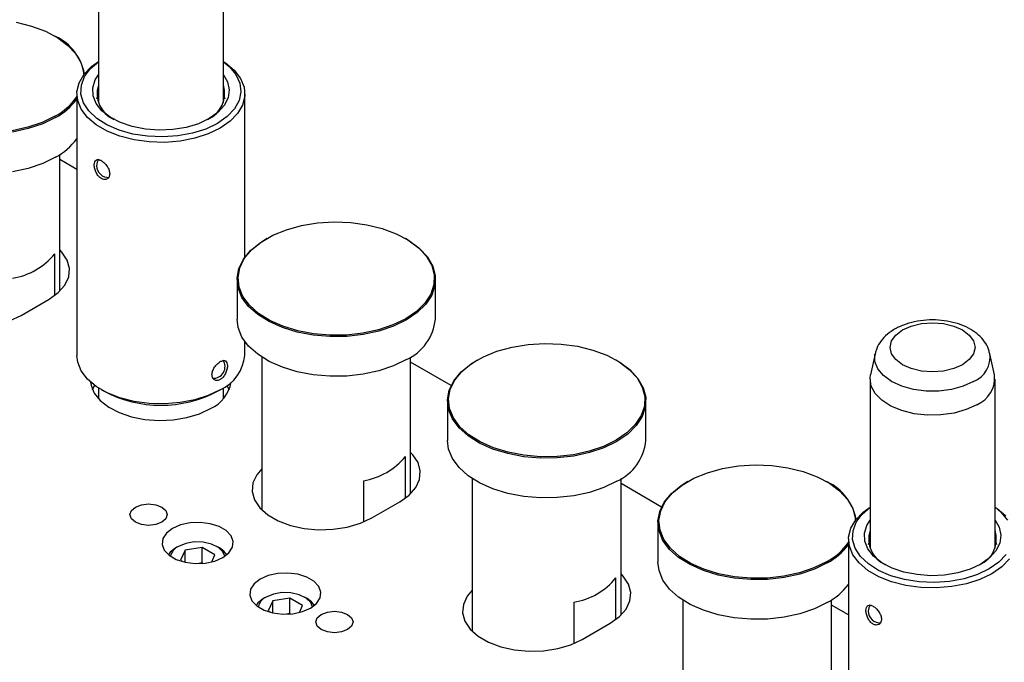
# Model space of a CAD drawing. Header units: inches. Extents: x 1880 to 2363, y -453 to -54.
# Tile 963 of 1056: x 2235.49 to 2240.45, y -425.96 to -422.72. Entities that reach past the tile are written whole.
import ezdxf

# ---------------------------------------------------------------- set-up
doc = ezdxf.new("R2010")
doc.units = ezdxf.units.IN
doc.header["$LTSCALE"] = 0.5
doc.header["$MEASUREMENT"] = 0
doc.layers.add('ST1-M-S', color=193, linetype='Continuous')
doc.layers.add('SVE-M-S', color=8, linetype='Continuous')

msp = doc.modelspace()

# ---------------------------------------------------------------- linework, layer by layer
at = {"layer": 'ST1-M-S', "linetype": 'Continuous', "lineweight": 25}
for p, q in [((2235.77656, -423.47316), (2235.69091, -423.42371)), ((2235.70159, -423.89017), (2235.69091, -423.87895)), ((2235.72807, -423.93), (2235.70159, -423.89017)), ((2235.73963, -423.97214), (2235.72807, -423.93)), ((2235.73577, -424.01474), (2235.73963, -423.97214)), ((2235.71664, -424.05595), (2235.73577, -424.01474)), ((2235.68309, -424.09396), (2235.71664, -424.05595)), ((2235.63658, -424.12712), (2235.68309, -424.09396)), ((2235.49516, -424.20876), (2235.63658, -424.12712)), ((2235.43773, -424.23561), (2235.49516, -424.20876)), ((2237.66283, -424.56208), (2237.45867, -424.44422)), ((2235.84594, -424.54448), (2235.8483, -424.55973)), ((2235.8483, -424.55973), (2235.86451, -424.60005)), ((2235.86451, -424.60005), (2235.89444, -424.63766)), ((2235.89444, -424.63766), (2235.93687, -424.67102)), ((2235.93687, -424.67102), (2235.99007, -424.69877)), ((2235.99007, -424.69877), (2236.05186, -424.71976)), ((2236.33123, -424.72385), (2236.39478, -424.70469)), ((2236.39478, -424.70469), (2236.45034, -424.67853)), ((2236.05186, -424.71976), (2236.1197, -424.73315)), ((2236.1197, -424.73315), (2236.19082, -424.73838)), ((2236.19082, -424.73838), (2236.2623, -424.73523)), ((2236.2623, -424.73523), (2236.33123, -424.72385)), ((2237.46936, -424.91068), (2237.45867, -424.89946)), ((2237.49584, -424.95051), (2237.46936, -424.91068)), ((2237.5074, -424.99265), (2237.49584, -424.95051)), ((2236.68294, -425.01184), (2236.66382, -425.05304)), ((2236.70867, -424.9811), (2236.68294, -425.01184)), ((2237.50353, -425.03525), (2237.5074, -424.99265)), ((2236.66382, -425.05304), (2236.65995, -425.09565)), ((2237.48441, -425.07646), (2237.50353, -425.03525)), ((2238.72349, -425.17438), (2238.51934, -425.05653)), ((2236.65995, -425.09565), (2236.67151, -425.13779)), ((2237.40435, -425.14763), (2237.45086, -425.11447)), ((2237.45086, -425.11447), (2237.48441, -425.07646)), ((2236.07163, -425.17426), (2236.10204, -425.16253)), ((2236.10204, -425.16253), (2236.13792, -425.15841)), ((2236.13792, -425.15841), (2236.1738, -425.16253)), ((2236.1738, -425.16253), (2236.20421, -425.17426)), ((2236.67151, -425.13779), (2236.69799, -425.17761)), ((2237.26293, -425.22927), (2237.40435, -425.14763)), ((2236.04417, -425.21253), (2236.05131, -425.19182)), ((2236.05131, -425.23324), (2236.04417, -425.21253)), ((2236.05131, -425.19182), (2236.07163, -425.17426)), ((2236.20421, -425.17426), (2236.22453, -425.19182)), ((2236.22453, -425.19182), (2236.23167, -425.21253)), ((2236.23167, -425.21253), (2236.22453, -425.23324)), ((2236.69799, -425.17761), (2236.73824, -425.21339)), ((2236.73824, -425.21339), (2236.7905, -425.24356)), ((2236.07163, -425.2508), (2236.05131, -425.23324)), ((2236.10204, -425.26253), (2236.07163, -425.2508)), ((2236.13792, -425.26665), (2236.10204, -425.26253)), ((2236.1738, -425.26253), (2236.13792, -425.26665)), ((2236.20421, -425.2508), (2236.1738, -425.26253)), ((2236.22453, -425.23324), (2236.20421, -425.2508)), ((2236.34725, -425.25415), (2236.29938, -425.26446)), ((2236.39821, -425.25204), (2236.34725, -425.25415)), ((2236.44814, -425.25831), (2236.39821, -425.25204)), ((2236.49298, -425.27245), (2236.44814, -425.25831)), ((2236.7905, -425.24356), (2236.85248, -425.2668)), ((2237.13965, -425.27548), (2237.20549, -425.25612)), ((2237.20549, -425.25612), (2237.26293, -425.22927)), ((2236.22786, -425.30574), (2236.21001, -425.33338)), ((2236.25848, -425.28213), (2236.22786, -425.30574)), ((2236.29938, -425.26446), (2236.25848, -425.28213)), ((2236.5291, -425.2933), (2236.49298, -425.27245)), ((2236.55359, -425.31919), (2236.5291, -425.2933)), ((2236.85248, -425.2668), (2236.92147, -425.28209)), ((2236.92147, -425.28209), (2236.99446, -425.28876)), ((2236.99446, -425.28876), (2237.06826, -425.28653)), ((2237.06826, -425.28653), (2237.13965, -425.27548)), ((2236.21001, -425.33338), (2236.20636, -425.3628)), ((2236.20636, -425.3628), (2236.21722, -425.39162)), ((2236.56445, -425.34801), (2236.55359, -425.31919)), ((2236.5608, -425.37743), (2236.56445, -425.34801)), ((2236.21722, -425.39162), (2236.24171, -425.4175)), ((2236.51233, -425.42868), (2236.54295, -425.40506)), ((2236.54295, -425.40506), (2236.5608, -425.37743)), ((2236.24171, -425.4175), (2236.27784, -425.43836)), ((2236.27784, -425.43836), (2236.32268, -425.45249)), ((2236.32268, -425.45249), (2236.3726, -425.45876)), ((2236.3726, -425.45876), (2236.42356, -425.45666)), ((2236.42356, -425.45666), (2236.47143, -425.44635)), ((2236.47143, -425.44635), (2236.51233, -425.42868)), ((2236.78919, -425.50928), (2236.74132, -425.51958)), ((2236.84015, -425.50717), (2236.78919, -425.50928)), ((2236.89008, -425.51344), (2236.84015, -425.50717)), ((2238.53002, -425.52299), (2238.51934, -425.51177)), ((2236.66981, -425.56087), (2236.65195, -425.5885)), ((2236.70042, -425.53726), (2236.66981, -425.56087)), ((2236.74132, -425.51958), (2236.70042, -425.53726)), ((2236.93492, -425.52758), (2236.89008, -425.51344)), ((2236.97105, -425.54843), (2236.93492, -425.52758)), ((2236.99553, -425.57432), (2236.97105, -425.54843)), ((2238.5565, -425.56282), (2238.53002, -425.52299)), ((2236.65195, -425.5885), (2236.64831, -425.61792)), ((2237.00639, -425.60314), (2236.99553, -425.57432)), ((2237.00275, -425.63256), (2237.00639, -425.60314)), ((2237.76934, -425.59341), (2237.7436, -425.62414)), ((2238.56806, -425.60495), (2238.5565, -425.56282)), ((2238.56419, -425.64756), (2238.56806, -425.60495)), ((2236.64831, -425.61792), (2236.65917, -425.64674)), ((2236.65917, -425.64674), (2236.68365, -425.67263)), ((2236.95427, -425.6838), (2236.98489, -425.66019)), ((2236.98489, -425.66019), (2237.00275, -425.63256)), ((2237.7436, -425.62414), (2237.72448, -425.66535)), ((2238.54507, -425.68877), (2238.56419, -425.64756)), ((2236.68365, -425.67263), (2236.71978, -425.69349)), ((2236.71978, -425.69349), (2236.76462, -425.70762)), ((2236.76462, -425.70762), (2236.81454, -425.71389)), ((2236.8655, -425.71179), (2236.91337, -425.70148)), ((2236.91337, -425.70148), (2236.95427, -425.6838)), ((2237.00854, -425.71513), (2237.03896, -425.7034)), ((2237.03896, -425.7034), (2237.07484, -425.69928)), ((2237.07484, -425.69928), (2237.11071, -425.7034)), ((2237.11071, -425.7034), (2237.14113, -425.71513)), ((2237.72448, -425.66535), (2237.72061, -425.70795)), ((2237.72061, -425.70795), (2237.73217, -425.75009)), ((2238.51152, -425.72678), (2238.54507, -425.68877)), ((2239.66565, -425.71828), (2239.58, -425.66883)), ((2236.81454, -425.71389), (2236.8655, -425.71179)), ((2236.98109, -425.7534), (2236.98822, -425.73269)), ((2236.98822, -425.77411), (2236.98109, -425.7534)), ((2236.98822, -425.73269), (2237.00854, -425.71513)), ((2237.14113, -425.71513), (2237.16145, -425.73269)), ((2237.16145, -425.73269), (2237.16859, -425.7534)), ((2237.16859, -425.7534), (2237.16145, -425.77411)), ((2237.73217, -425.75009), (2237.75865, -425.78992)), ((2238.32359, -425.84157), (2238.46501, -425.75993)), ((2238.46501, -425.75993), (2238.51152, -425.72678)), ((2237.00854, -425.79167), (2236.98822, -425.77411)), ((2237.03896, -425.8034), (2237.00854, -425.79167)), ((2237.07484, -425.80752), (2237.03896, -425.8034)), ((2237.11071, -425.8034), (2237.07484, -425.80752)), ((2237.14113, -425.79167), (2237.11071, -425.8034)), ((2237.16145, -425.77411), (2237.14113, -425.79167)), ((2237.75865, -425.78992), (2237.7989, -425.8257)), ((2237.7989, -425.8257), (2237.85116, -425.85587)), ((2237.85116, -425.85587), (2237.91314, -425.8791)), ((2238.26615, -425.86842), (2238.32359, -425.84157)), ((2237.91314, -425.8791), (2237.98213, -425.89439)), ((2237.98213, -425.89439), (2238.05512, -425.90107)), ((2238.05512, -425.90107), (2238.12892, -425.89883)), ((2238.12892, -425.89883), (2238.20031, -425.88779)), ((2238.20031, -425.88779), (2238.26615, -425.86842))]:
    msp.add_line(p, q, dxfattribs=at)
msp.add_arc((2236.37481, -424.51349), 0.18151, 294.592, 350.16814, dxfattribs=at)
at = {"layer": 'SVE-M-S', "linetype": 'Continuous', "lineweight": 25}
for p, q in [((2235.88483, -422.28519), (2235.88483, -423.13822)), ((2236.51475, -423.13822), (2236.51475, -422.28519)), ((2235.47087, -422.73157), (2235.54809, -422.75059)), ((2235.54809, -422.75059), (2235.61863, -422.77687)), ((2235.61863, -422.77687), (2235.68047, -422.80966)), ((2235.66952, -422.80298), (2235.66598, -422.80093)), ((2235.68047, -422.80966), (2235.73181, -422.84801)), ((2235.73181, -422.84801), (2235.77119, -422.89081)), ((2235.77119, -422.89081), (2235.79748, -422.93684)), ((2235.84561, -422.96469), (2235.88483, -422.93069)), ((2235.85063, -422.95433), (2235.88483, -422.92921)), ((2236.51475, -422.92921), (2236.5254, -422.93632)), ((2236.51475, -422.93069), (2236.54437, -422.95509)), ((2235.79748, -422.93684), (2235.8099, -422.98478)), ((2235.81262, -422.99372), (2235.85063, -422.95433)), ((2235.81541, -423.0054), (2235.84561, -422.96469)), ((2236.5254, -422.93632), (2236.56953, -422.97352)), ((2236.54437, -422.95509), (2236.57789, -422.99492)), ((2236.56953, -422.97352), (2236.60108, -423.01476)), ((2235.7878, -423.03647), (2235.81262, -422.99372)), ((2235.7991, -423.04868), (2235.81541, -423.0054)), ((2235.8099, -422.98478), (2235.81077, -422.99618)), ((2235.8563, -423.06123), (2235.86859, -423.02163)), ((2235.86859, -423.02163), (2235.88483, -422.99578)), ((2236.51475, -422.99578), (2236.53536, -423.03138)), ((2236.57789, -422.99492), (2236.59775, -423.0377)), ((2236.60108, -423.01476), (2236.61896, -423.05865)), ((2235.77701, -423.08112), (2235.7878, -423.03647)), ((2235.79728, -423.09295), (2235.7991, -423.04868)), ((2235.85806, -423.10146), (2235.8563, -423.06123)), ((2236.53536, -423.03138), (2236.54417, -423.0713)), ((2236.54417, -423.0713), (2236.53888, -423.11142)), ((2236.59775, -423.0377), (2236.60322, -423.08188)), ((2236.61896, -423.05865), (2236.62257, -423.10369)), ((2235.77656, -423.09241), (2235.77656, -424.41045)), ((2235.78062, -423.12616), (2235.77701, -423.08112)), ((2235.7985, -423.17005), (2235.78062, -423.12616)), ((2235.81, -423.13663), (2235.79728, -423.09295)), ((2235.87382, -423.14066), (2235.85806, -423.10146)), ((2235.87787, -423.11732), (2235.87899, -423.1129)), ((2235.87899, -423.1129), (2235.88483, -423.09643)), ((2236.51475, -423.09643), (2236.52171, -423.11732)), ((2236.53888, -423.11142), (2236.5197, -423.15011)), ((2236.59411, -423.12585), (2236.57075, -423.16804)), ((2236.60322, -423.08188), (2236.59411, -423.12585)), ((2236.62257, -423.10369), (2236.61178, -423.14835)), ((2236.62302, -423.91532), (2236.62302, -423.09241)), ((2235.83005, -423.2113), (2235.7985, -423.17005)), ((2235.83681, -423.17813), (2235.81, -423.13663)), ((2235.87674, -423.21594), (2235.83681, -423.17813)), ((2235.90292, -423.17722), (2235.87382, -423.14066)), ((2235.94418, -423.20965), (2235.90292, -423.17722)), ((2236.5197, -423.15011), (2236.48743, -423.18577)), ((2236.57075, -423.16804), (2236.53399, -423.20691)), ((2236.61178, -423.14835), (2236.58696, -423.1911)), ((2235.66593, -423.20502), (2235.60174, -423.23626)), ((2235.66946, -423.21115), (2235.60462, -423.2427)), ((2235.87419, -423.24849), (2235.83005, -423.2113)), ((2235.92834, -423.24871), (2235.87674, -423.21594)), ((2235.9959, -423.23663), (2235.94418, -423.20965)), ((2236.44338, -423.21696), (2236.38936, -423.24238)), ((2236.48743, -423.18577), (2236.44338, -423.21696)), ((2236.53399, -423.20691), (2236.48514, -423.24106)), ((2236.58696, -423.1911), (2236.54895, -423.23049)), ((2235.52933, -423.26079), (2235.45078, -423.27791)), ((2235.53148, -423.26748), (2235.45214, -423.28477)), ((2235.60174, -423.23626), (2235.52933, -423.26079)), ((2235.60462, -423.2427), (2235.53148, -423.26748)), ((2235.92941, -423.28038), (2235.87419, -423.24849)), ((2235.98976, -423.27526), (2235.92834, -423.24871)), ((2236.05877, -423.29461), (2235.98976, -423.27526)), ((2236.05596, -423.25704), (2235.9959, -423.23663)), ((2236.12192, -423.27006), (2236.05596, -423.25704)), ((2236.19106, -423.27514), (2236.12192, -423.27006)), ((2236.26057, -423.27208), (2236.19106, -423.27514)), ((2236.32758, -423.26101), (2236.26057, -423.27208)), ((2236.38936, -423.24238), (2236.32758, -423.26101)), ((2236.42598, -423.26926), (2236.35865, -423.29049)), ((2236.48514, -423.24106), (2236.42598, -423.26926)), ((2236.49906, -423.26517), (2236.43897, -423.29398)), ((2236.54895, -423.23049), (2236.49906, -423.26517)), ((2235.99385, -423.30586), (2235.92941, -423.28038)), ((2236.06529, -423.32407), (2235.99385, -423.30586)), ((2236.13287, -423.30607), (2236.05877, -423.29461)), ((2236.14132, -423.33439), (2236.06529, -423.32407)), ((2236.20939, -423.30923), (2236.13287, -423.30607)), ((2236.28557, -423.30397), (2236.20939, -423.30923)), ((2236.35865, -423.29049), (2236.28557, -423.30397)), ((2236.37074, -423.31591), (2236.29669, -423.33024)), ((2236.43897, -423.29398), (2236.37074, -423.31591)), ((2236.21934, -423.33647), (2236.14132, -423.33439)), ((2236.29669, -423.33024), (2236.21934, -423.33647)), ((2235.66946, -423.4112), (2235.60462, -423.44276)), ((2235.69091, -424.08668), (2235.69091, -423.39802)), ((2235.53148, -423.46753), (2235.45214, -423.48482)), ((2235.60462, -423.44276), (2235.53148, -423.46753)), ((2236.83315, -423.77702), (2236.9089, -423.75612)), ((2236.9089, -423.75612), (2236.98968, -423.74291)), ((2236.98968, -423.74291), (2237.07317, -423.73778)), ((2237.07317, -423.73778), (2237.15696, -423.74086)), ((2237.15696, -423.74086), (2237.23864, -423.75208)), ((2237.23864, -423.75208), (2237.31586, -423.7711)), ((2237.31586, -423.7711), (2237.3864, -423.79738)), ((2236.70141, -423.8415), (2236.73006, -423.82349)), ((2236.70523, -423.83927), (2236.7646, -423.805)), ((2236.7336, -423.82144), (2236.73006, -423.82349)), ((2236.7646, -423.805), (2236.83315, -423.77702)), ((2237.3864, -423.79738), (2237.44823, -423.83017)), ((2237.43729, -423.82349), (2237.43375, -423.82144)), ((2237.43729, -423.82349), (2237.45191, -423.8323)), ((2236.65244, -423.88147), (2236.70141, -423.8415)), ((2236.65675, -423.87885), (2236.70523, -423.83927)), ((2237.44823, -423.83017), (2237.49958, -423.86852)), ((2237.45191, -423.8323), (2237.50378, -423.87103)), ((2237.49958, -423.86852), (2237.53896, -423.91132)), ((2237.50378, -423.87103), (2237.54356, -423.91427)), ((2235.66495, -424.10863), (2235.66495, -423.89864)), ((2236.59768, -423.96921), (2236.62056, -423.92258)), ((2236.61588, -423.92564), (2236.65244, -423.88147)), ((2236.62056, -423.92258), (2236.65675, -423.87885)), ((2237.53896, -423.91132), (2237.56524, -423.95735)), ((2237.54356, -423.91427), (2237.57011, -423.96077)), ((2236.58379, -424.02143), (2236.59277, -423.97275)), ((2236.58879, -424.01741), (2236.59768, -423.96921)), ((2236.59277, -423.97275), (2236.61588, -423.92564)), ((2237.56524, -423.95735), (2237.57767, -424.00529)), ((2237.57011, -423.96077), (2237.58266, -424.00919)), ((2236.58918, -424.07029), (2236.58379, -424.02143)), ((2236.59413, -424.06578), (2236.58879, -424.01741)), ((2237.57767, -424.00529), (2237.57589, -424.05374)), ((2237.58266, -424.00919), (2237.58086, -424.05813)), ((2236.58367, -424.02755), (2236.58367, -424.22761)), ((2236.60881, -424.11791), (2236.58918, -424.07029)), ((2236.61356, -424.11293), (2236.59413, -424.06578)), ((2237.57589, -424.05374), (2237.55995, -424.10133)), ((2237.58086, -424.05813), (2237.56476, -424.1062)), ((2237.58367, -424.22761), (2237.58367, -424.02755)), ((2236.64209, -424.16294), (2236.60881, -424.11791)), ((2236.64651, -424.15751), (2236.61356, -424.11293)), ((2237.55995, -424.10133), (2237.5303, -424.14668)), ((2237.56476, -424.1062), (2237.53482, -424.152)), ((2236.68808, -424.20408), (2236.64209, -424.16294)), ((2236.69203, -424.19823), (2236.64651, -424.15751)), ((2237.5303, -424.14668), (2237.48781, -424.18848)), ((2237.53482, -424.152), (2237.49189, -424.19423)), ((2236.74545, -424.24013), (2236.68808, -424.20408)), ((2236.74883, -424.23393), (2236.69203, -424.19823)), ((2237.48781, -424.18848), (2237.43369, -424.22553)), ((2237.49189, -424.19423), (2237.43723, -424.23166)), ((2236.58918, -424.27034), (2236.58367, -424.22761)), ((2236.60881, -424.31797), (2236.58918, -424.27034)), ((2236.81254, -424.27008), (2236.74545, -424.24013)), ((2236.81525, -424.26357), (2236.74883, -424.23393)), ((2236.88744, -424.29304), (2236.81254, -424.27008)), ((2236.8894, -424.2863), (2236.81525, -424.26357)), ((2237.3695, -424.25677), (2237.29709, -424.2813)), ((2237.37239, -424.26321), (2237.29925, -424.28799)), ((2237.43369, -424.22553), (2237.3695, -424.25677)), ((2237.43723, -424.23166), (2237.37239, -424.26321)), ((2239.93743, -424.28215), (2239.98179, -424.2625)), ((2239.98179, -424.2625), (2240.03344, -424.25015)), ((2240.03344, -424.25015), (2240.08888, -424.24593)), ((2240.08888, -424.24593), (2240.14431, -424.25015)), ((2240.14431, -424.25015), (2240.19597, -424.2625)), ((2240.19597, -424.2625), (2240.24033, -424.28215)), ((2236.64209, -424.363), (2236.60881, -424.31797)), ((2236.96798, -424.30837), (2236.88744, -424.29304)), ((2236.96914, -424.30147), (2236.8894, -424.2863)), ((2237.05186, -424.31561), (2236.96798, -424.30837)), ((2237.05217, -424.30865), (2236.96914, -424.30147)), ((2237.13664, -424.31457), (2237.05186, -424.31561)), ((2237.13611, -424.30762), (2237.05217, -424.30865)), ((2237.21854, -424.29842), (2237.13611, -424.30762)), ((2237.21991, -424.30528), (2237.13664, -424.31457)), ((2237.29709, -424.2813), (2237.21854, -424.29842)), ((2237.29925, -424.28799), (2237.21991, -424.30528)), ((2239.882, -424.33757), (2239.90339, -424.30775)), ((2239.90339, -424.30775), (2239.93743, -424.28215)), ((2240.24033, -424.28215), (2240.27436, -424.30775)), ((2240.27436, -424.30775), (2240.29576, -424.33757)), ((2236.62302, -424.41045), (2236.62302, -424.33984)), ((2236.68808, -424.40413), (2236.64209, -424.363)), ((2237.89381, -424.38932), (2237.96956, -424.36842)), ((2237.96956, -424.36842), (2238.05034, -424.35522)), ((2238.05034, -424.35522), (2238.13383, -424.35008)), ((2238.13383, -424.35008), (2238.21762, -424.35317)), ((2238.21762, -424.35317), (2238.2993, -424.36438)), ((2238.2993, -424.36438), (2238.37652, -424.38341)), ((2239.8747, -424.36958), (2239.882, -424.33757)), ((2239.882, -424.40158), (2239.8747, -424.36958)), ((2240.29576, -424.33757), (2240.30306, -424.36958)), ((2240.30306, -424.36958), (2240.29576, -424.40158)), ((2235.78062, -424.4442), (2235.77656, -424.41045)), ((2236.74545, -424.44019), (2236.68808, -424.40413)), ((2236.70867, -424.41853), (2236.70867, -425.18883)), ((2237.45867, -425.10719), (2237.45867, -424.41853)), ((2237.76589, -424.45158), (2237.82526, -424.41731)), ((2237.82526, -424.41731), (2237.89381, -424.38932)), ((2238.37652, -424.38341), (2238.44706, -424.40969)), ((2238.44706, -424.40969), (2238.50889, -424.44247)), ((2239.79943, -424.40171), (2239.77637, -424.50765)), ((2239.79899, -424.40385), (2239.79934, -424.40211)), ((2239.79899, -424.44156), (2239.79899, -424.40385)), ((2239.90339, -424.4314), (2239.882, -424.40158)), ((2240.29576, -424.40158), (2240.27436, -424.4314)), ((2240.40138, -424.50765), (2240.37833, -424.40171)), ((2235.7985, -424.48809), (2235.78062, -424.4442)), ((2236.81254, -424.47013), (2236.74545, -424.44019)), ((2236.88744, -424.49309), (2236.81254, -424.47013)), ((2237.37239, -424.46327), (2237.29925, -424.48804)), ((2237.43723, -424.43171), (2237.37239, -424.46327)), ((2237.7131, -424.49377), (2237.76207, -424.4538)), ((2237.71741, -424.49115), (2237.76589, -424.45158)), ((2237.76207, -424.4538), (2237.79072, -424.43579)), ((2237.79426, -424.43375), (2237.79072, -424.43579)), ((2238.49795, -424.43579), (2238.49441, -424.43375)), ((2238.49795, -424.43579), (2238.51258, -424.4446)), ((2238.50889, -424.44247), (2238.56024, -424.48082)), ((2238.51258, -424.4446), (2238.56444, -424.48334)), ((2239.81353, -424.47833), (2239.79899, -424.44156)), ((2239.93743, -424.45701), (2239.90339, -424.4314)), ((2239.98179, -424.47665), (2239.93743, -424.45701)), ((2240.24033, -424.45701), (2240.19597, -424.47665)), ((2240.27436, -424.4314), (2240.24033, -424.45701)), ((2235.83005, -424.52934), (2235.7985, -424.48809)), ((2236.96798, -424.50842), (2236.88744, -424.49309)), ((2237.05186, -424.51567), (2236.96798, -424.50842)), ((2237.13664, -424.51463), (2237.05186, -424.51567)), ((2237.21991, -424.50533), (2237.13664, -424.51463)), ((2237.29925, -424.48804), (2237.21991, -424.50533)), ((2237.67654, -424.53795), (2237.7131, -424.49377)), ((2237.68122, -424.53488), (2237.71741, -424.49115)), ((2238.56024, -424.48082), (2238.59962, -424.52363)), ((2238.56444, -424.48334), (2238.60422, -424.52658)), ((2239.77403, -424.52539), (2239.77637, -424.50765)), ((2239.84187, -424.5123), (2239.81353, -424.47833)), ((2239.8826, -424.54179), (2239.84187, -424.5123)), ((2240.03344, -424.48901), (2239.98179, -424.47665)), ((2240.08888, -424.49322), (2240.03344, -424.48901)), ((2240.14431, -424.48901), (2240.08888, -424.49322)), ((2240.19597, -424.47665), (2240.14431, -424.48901)), ((2235.87419, -424.56653), (2235.83005, -424.52934)), ((2235.85913, -424.57567), (2235.86714, -424.5615)), ((2235.92941, -424.59841), (2235.87419, -424.56653)), ((2236.53245, -424.5615), (2236.54379, -424.58292)), ((2237.65343, -424.58505), (2237.67654, -424.53795)), ((2237.65834, -424.58152), (2237.68122, -424.53488)), ((2238.59962, -424.52363), (2238.6259, -424.56966)), ((2238.60422, -424.52658), (2238.63077, -424.57307)), ((2239.77392, -424.53031), (2239.77392, -425.38334)), ((2239.77956, -424.56458), (2239.77403, -424.52539)), ((2239.79955, -424.60216), (2239.77956, -424.56458)), ((2239.93367, -424.5653), (2239.8826, -424.54179)), ((2239.99253, -424.58166), (2239.93367, -424.5653)), ((2240.24409, -424.5653), (2240.18523, -424.58166)), ((2240.29516, -424.54179), (2240.24409, -424.5653)), ((2240.40384, -425.38334), (2240.40384, -424.53031)), ((2235.85579, -424.58292), (2235.85913, -424.57567)), ((2235.88483, -424.57365), (2235.88483, -424.6276)), ((2235.90048, -424.58318), (2235.9144, -424.59122)), ((2235.99385, -424.62389), (2235.92941, -424.59841)), ((2236.43897, -424.61201), (2236.37074, -424.63395)), ((2236.49906, -424.58321), (2236.43897, -424.61201)), ((2236.48519, -424.59122), (2236.49911, -424.58318)), ((2236.51475, -424.6276), (2236.51475, -424.57365)), ((2237.64445, -424.63373), (2237.65343, -424.58505)), ((2237.64945, -424.62971), (2237.65834, -424.58152)), ((2238.6259, -424.56966), (2238.63833, -424.61759)), ((2238.63077, -424.57307), (2238.64332, -424.62149)), ((2238.63833, -424.61759), (2238.63655, -424.66605)), ((2239.83307, -424.63639), (2239.79955, -424.60216)), ((2240.05622, -424.59006), (2239.99253, -424.58166)), ((2240.12154, -424.59006), (2240.05622, -424.59006)), ((2240.18523, -424.58166), (2240.12154, -424.59006)), ((2236.06529, -424.64211), (2235.99385, -424.62389)), ((2236.14132, -424.65243), (2236.06529, -424.64211)), ((2236.21934, -424.65451), (2236.14132, -424.65243)), ((2236.29669, -424.64828), (2236.21934, -424.65451)), ((2236.37074, -424.63395), (2236.29669, -424.64828)), ((2237.64434, -424.63986), (2237.64434, -424.83991)), ((2237.64984, -424.68259), (2237.64445, -424.63373)), ((2237.65479, -424.67808), (2237.64945, -424.62971)), ((2238.63655, -424.66605), (2238.62061, -424.71364)), ((2238.64332, -424.62149), (2238.64152, -424.67044)), ((2238.64434, -424.83991), (2238.64434, -424.63986)), ((2239.87855, -424.66565), (2239.83307, -424.63639)), ((2239.93387, -424.68859), (2239.87855, -424.66565)), ((2240.31159, -424.65888), (2240.25851, -424.68351)), ((2237.66947, -424.73022), (2237.64984, -424.68259)), ((2237.67422, -424.72523), (2237.65479, -424.67808)), ((2238.62061, -424.71364), (2238.59096, -424.75898)), ((2238.64152, -424.67044), (2238.62542, -424.7185)), ((2239.99643, -424.70413), (2239.93387, -424.68859)), ((2240.06332, -424.71154), (2239.99643, -424.70413)), ((2240.1314, -424.71047), (2240.06332, -424.71154)), ((2240.19749, -424.70098), (2240.1314, -424.71047)), ((2240.25851, -424.68351), (2240.19749, -424.70098)), ((2237.70275, -424.77525), (2237.66947, -424.73022)), ((2237.70717, -424.76981), (2237.67422, -424.72523)), ((2238.59096, -424.75898), (2238.54847, -424.80078)), ((2238.59548, -424.76431), (2238.55255, -424.80653)), ((2238.62542, -424.7185), (2238.59548, -424.76431)), ((2237.74874, -424.81638), (2237.70275, -424.77525)), ((2237.75269, -424.81054), (2237.70717, -424.76981)), ((2237.80611, -424.85244), (2237.74874, -424.81638)), ((2237.80949, -424.84623), (2237.75269, -424.81054)), ((2238.54847, -424.80078), (2238.49435, -424.83784)), ((2238.55255, -424.80653), (2238.49789, -424.84396)), ((2237.64984, -424.88264), (2237.64434, -424.83991)), ((2237.8732, -424.88238), (2237.80611, -424.85244)), ((2237.87591, -424.87587), (2237.80949, -424.84623)), ((2238.49435, -424.83784), (2238.43016, -424.86908)), ((2238.49789, -424.84396), (2238.43305, -424.87552)), ((2237.66947, -424.93027), (2237.64984, -424.88264)), ((2237.9481, -424.90534), (2237.8732, -424.88238)), ((2237.95006, -424.89861), (2237.87591, -424.87587)), ((2238.02864, -424.92067), (2237.9481, -424.90534)), ((2238.0298, -424.91378), (2237.95006, -424.89861)), ((2238.11283, -424.92096), (2238.0298, -424.91378)), ((2238.2792, -424.91072), (2238.19677, -424.91993)), ((2238.35775, -424.89361), (2238.2792, -424.91072)), ((2238.35991, -424.9003), (2238.28057, -424.91758)), ((2238.43016, -424.86908), (2238.35775, -424.89361)), ((2238.43305, -424.87552), (2238.35991, -424.9003)), ((2237.43272, -425.12914), (2237.43272, -424.91915)), ((2237.70275, -424.9753), (2237.66947, -424.93027)), ((2238.11252, -424.92792), (2238.02864, -424.92067)), ((2238.1973, -424.92688), (2238.11252, -424.92792)), ((2238.19677, -424.91993), (2238.11283, -424.92096)), ((2238.28057, -424.91758), (2238.1973, -424.92688)), ((2239.111, -424.96752), (2239.19449, -424.96239)), ((2239.19449, -424.96239), (2239.27828, -424.96547)), ((2239.27828, -424.96547), (2239.35996, -424.97669)), ((2237.74874, -425.01644), (2237.70275, -424.9753)), ((2238.88592, -425.02961), (2238.95447, -425.00163)), ((2238.95447, -425.00163), (2239.03022, -424.98073)), ((2239.03022, -424.98073), (2239.111, -424.96752)), ((2239.35996, -424.97669), (2239.43718, -424.99571)), ((2239.43718, -424.99571), (2239.50772, -425.02199)), ((2237.22077, -425.04151), (2237.22077, -425.25006)), ((2237.80611, -425.05249), (2237.74874, -425.01644)), ((2237.76934, -425.03083), (2237.76934, -425.80114)), ((2237.8732, -425.08243), (2237.80611, -425.05249)), ((2238.49789, -425.04401), (2238.43305, -425.07557)), ((2238.51934, -425.7195), (2238.51934, -425.03083)), ((2238.77807, -425.10346), (2238.82655, -425.06389)), ((2238.82273, -425.06611), (2238.85138, -425.0481)), ((2238.82655, -425.06389), (2238.88592, -425.02961)), ((2238.85492, -425.04606), (2238.85138, -425.0481)), ((2239.50772, -425.02199), (2239.56955, -425.05478)), ((2239.55861, -425.0481), (2239.55507, -425.04606)), ((2239.56955, -425.05478), (2239.6209, -425.09313)), ((2237.9481, -425.1054), (2237.8732, -425.08243)), ((2238.02864, -425.12072), (2237.9481, -425.1054)), ((2238.35991, -425.10035), (2238.28057, -425.11764)), ((2238.43305, -425.07557), (2238.35991, -425.10035)), ((2238.7372, -425.15025), (2238.77376, -425.10608)), ((2238.74188, -425.14719), (2238.77807, -425.10346)), ((2238.77376, -425.10608), (2238.82273, -425.06611)), ((2239.6209, -425.09313), (2239.66028, -425.13593)), ((2238.11252, -425.12797), (2238.02864, -425.12072)), ((2238.1973, -425.12693), (2238.11252, -425.12797)), ((2238.28057, -425.11764), (2238.1973, -425.12693)), ((2238.71409, -425.19736), (2238.7372, -425.15025)), ((2238.719, -425.19382), (2238.74188, -425.14719)), ((2239.66028, -425.13593), (2239.68656, -425.18196)), ((2238.70511, -425.24604), (2238.71409, -425.19736)), ((2238.71011, -425.24202), (2238.719, -425.19382)), ((2239.68656, -425.18196), (2239.69899, -425.2299)), ((2239.70171, -425.23884), (2239.73972, -425.19945)), ((2239.7045, -425.25052), (2239.7347, -425.20981)), ((2239.7347, -425.20981), (2239.77392, -425.17582)), ((2239.73972, -425.19945), (2239.77392, -425.17433)), ((2240.40384, -425.17433), (2240.41448, -425.18144)), ((2240.40384, -425.17582), (2240.43346, -425.20021)), ((2240.41448, -425.18144), (2240.45862, -425.21864)), ((2240.43346, -425.20021), (2240.46698, -425.24005)), ((2238.705, -425.25217), (2238.705, -425.45222)), ((2238.7105, -425.2949), (2238.70511, -425.24604)), ((2238.71545, -425.29039), (2238.71011, -425.24202)), ((2239.67689, -425.28159), (2239.70171, -425.23884)), ((2239.68819, -425.2938), (2239.7045, -425.25052)), ((2239.69899, -425.2299), (2239.69986, -425.24131)), ((2239.75768, -425.26675), (2239.77392, -425.2409)), ((2240.40384, -425.2409), (2240.42445, -425.2765)), ((2238.73013, -425.34253), (2238.7105, -425.2949)), ((2238.73488, -425.33754), (2238.71545, -425.29039)), ((2239.6661, -425.32625), (2239.67689, -425.28159)), ((2239.68636, -425.33808), (2239.68819, -425.2938)), ((2239.74539, -425.30636), (2239.75768, -425.26675)), ((2239.74715, -425.34658), (2239.74539, -425.30636)), ((2240.42445, -425.2765), (2240.43326, -425.31642)), ((2236.32524, -425.35784), (2236.28853, -425.37297)), ((2236.36846, -425.35041), (2236.32524, -425.35784)), ((2236.41352, -425.35149), (2236.36846, -425.35041)), ((2236.45554, -425.36095), (2236.41352, -425.35149)), ((2236.48995, -425.37778), (2236.45554, -425.36095)), ((2238.76341, -425.38756), (2238.73013, -425.34253)), ((2238.76783, -425.38212), (2238.73488, -425.33754)), ((2239.66565, -425.33753), (2239.66565, -426.65557)), ((2239.66971, -425.37129), (2239.6661, -425.32625)), ((2239.69909, -425.38175), (2239.68636, -425.33808)), ((2239.76291, -425.38578), (2239.74715, -425.34658)), ((2239.76696, -425.36244), (2239.76807, -425.35803)), ((2239.76807, -425.35803), (2239.77392, -425.34155)), ((2240.40384, -425.34155), (2240.4108, -425.36244)), ((2240.42796, -425.35654), (2240.40879, -425.39523)), ((2240.43326, -425.31642), (2240.42796, -425.35654)), ((2236.24748, -425.40233), (2236.23816, -425.41467)), ((2236.2751, -425.38073), (2236.24748, -425.40233)), ((2236.28852, -425.37298), (2236.27508, -425.38074)), ((2236.32162, -425.39207), (2236.29827, -425.44237)), ((2236.40876, -425.37859), (2236.32162, -425.39207)), ((2236.32162, -425.45226), (2236.32162, -425.39207)), ((2236.47254, -425.41541), (2236.40876, -425.37859)), ((2236.40876, -425.45616), (2236.40876, -425.37859)), ((2236.49573, -425.38074), (2236.4823, -425.37298)), ((2236.51303, -425.40014), (2236.48995, -425.37778)), ((2236.5175, -425.39649), (2236.49573, -425.38074)), ((2236.52198, -425.42265), (2236.51303, -425.40014)), ((2236.53265, -425.41467), (2236.5175, -425.39649)), ((2238.8094, -425.42869), (2238.76341, -425.38756)), ((2238.81335, -425.42284), (2238.76783, -425.38212)), ((2239.68759, -425.41517), (2239.66971, -425.37129)), ((2239.7259, -425.42325), (2239.69909, -425.38175)), ((2239.79201, -425.42234), (2239.76291, -425.38578)), ((2240.40879, -425.39523), (2240.37652, -425.43089)), ((2240.45984, -425.41316), (2240.42307, -425.45203)), ((2236.29827, -425.44237), (2236.31095, -425.44969)), ((2236.40876, -425.45616), (2236.39049, -425.45898)), ((2236.41177, -425.4579), (2236.40876, -425.45616)), ((2236.4562, -425.45063), (2236.47254, -425.41541)), ((2238.7105, -425.49495), (2238.705, -425.45222)), ((2238.86677, -425.46475), (2238.8094, -425.42869)), ((2238.87015, -425.45854), (2238.81335, -425.42284)), ((2238.93657, -425.48818), (2238.87015, -425.45854)), ((2239.55501, -425.45014), (2239.49083, -425.48139)), ((2239.55855, -425.45627), (2239.49371, -425.48783)), ((2239.71914, -425.45642), (2239.68759, -425.41517)), ((2239.76327, -425.49362), (2239.71914, -425.45642)), ((2239.76583, -425.46107), (2239.7259, -425.42325)), ((2239.81743, -425.49384), (2239.76583, -425.46107)), ((2239.83326, -425.45478), (2239.79201, -425.42234)), ((2239.88498, -425.48175), (2239.83326, -425.45478)), ((2240.33247, -425.46208), (2240.27845, -425.48751)), ((2240.37652, -425.43089), (2240.33247, -425.46208)), ((2240.42307, -425.45203), (2240.37423, -425.48619)), ((2240.47605, -425.43622), (2240.43804, -425.47561)), ((2238.73013, -425.54258), (2238.7105, -425.49495)), ((2238.93386, -425.49469), (2238.86677, -425.46475)), ((2239.00876, -425.51765), (2238.93386, -425.49469)), ((2239.01072, -425.51091), (2238.93657, -425.48818)), ((2239.09046, -425.52609), (2239.01072, -425.51091)), ((2239.41841, -425.50592), (2239.33986, -425.52303)), ((2239.49083, -425.48139), (2239.41841, -425.50592)), ((2239.49371, -425.48783), (2239.42057, -425.5126)), ((2239.8185, -425.5255), (2239.76327, -425.49362)), ((2239.87885, -425.52038), (2239.81743, -425.49384)), ((2239.94505, -425.50216), (2239.88498, -425.48175)), ((2240.01101, -425.51518), (2239.94505, -425.50216)), ((2240.21667, -425.50614), (2240.14965, -425.51721)), ((2240.27845, -425.48751), (2240.21667, -425.50614)), ((2240.37423, -425.48619), (2240.31507, -425.51438)), ((2240.38815, -425.51029), (2240.32806, -425.5391)), ((2240.43804, -425.47561), (2240.38815, -425.51029)), ((2238.49338, -425.74144), (2238.49338, -425.53146)), ((2238.76341, -425.58761), (2238.73013, -425.54258)), ((2239.0893, -425.53298), (2239.00876, -425.51765)), ((2239.17318, -425.54022), (2239.0893, -425.53298)), ((2239.17349, -425.53326), (2239.09046, -425.52609)), ((2239.25796, -425.53919), (2239.17318, -425.54022)), ((2239.25743, -425.53223), (2239.17349, -425.53326)), ((2239.33986, -425.52303), (2239.25743, -425.53223)), ((2239.34123, -425.52989), (2239.25796, -425.53919)), ((2239.42057, -425.5126), (2239.34123, -425.52989)), ((2239.88293, -425.55098), (2239.8185, -425.5255)), ((2239.94785, -425.53973), (2239.87885, -425.52038)), ((2239.95438, -425.56919), (2239.88293, -425.55098)), ((2240.02196, -425.55119), (2239.94785, -425.53973)), ((2240.08015, -425.52026), (2240.01101, -425.51518)), ((2240.09848, -425.55435), (2240.02196, -425.55119)), ((2240.14965, -425.51721), (2240.08015, -425.52026)), ((2240.17466, -425.54909), (2240.09848, -425.55435)), ((2240.24773, -425.53561), (2240.17466, -425.54909)), ((2240.25983, -425.56104), (2240.18578, -425.57537)), ((2240.31507, -425.51438), (2240.24773, -425.53561)), ((2240.32806, -425.5391), (2240.25983, -425.56104)), ((2236.8104, -425.60554), (2236.76718, -425.61297)), ((2236.85546, -425.60661), (2236.8104, -425.60554)), ((2236.89748, -425.61608), (2236.85546, -425.60661)), ((2238.8094, -425.62874), (2238.76341, -425.58761)), ((2240.03041, -425.57951), (2239.95438, -425.56919)), ((2240.10842, -425.58159), (2240.03041, -425.57951)), ((2240.18578, -425.57537), (2240.10842, -425.58159)), ((2236.68943, -425.65745), (2236.6801, -425.66979)), ((2236.71704, -425.63585), (2236.68943, -425.65745)), ((2236.73046, -425.6281), (2236.71702, -425.63586)), ((2236.76718, -425.61297), (2236.73048, -425.6281)), ((2236.76356, -425.64719), (2236.74021, -425.6975)), ((2236.8507, -425.63372), (2236.76356, -425.64719)), ((2236.76356, -425.70739), (2236.76356, -425.64719)), ((2236.91449, -425.67054), (2236.8507, -425.63372)), ((2236.8507, -425.71129), (2236.8507, -425.63372)), ((2236.93189, -425.6329), (2236.89748, -425.61608)), ((2236.93768, -425.63586), (2236.92424, -425.6281)), ((2236.95498, -425.65527), (2236.93189, -425.6329)), ((2236.95944, -425.65162), (2236.93768, -425.63586)), ((2236.96392, -425.67777), (2236.95498, -425.65527)), ((2236.9746, -425.66979), (2236.95944, -425.65162)), ((2238.28143, -425.65382), (2238.28143, -425.86236)), ((2238.86677, -425.6648), (2238.8094, -425.62874)), ((2238.83, -425.64314), (2238.83, -426.41344)), ((2239.55855, -425.65632), (2239.49371, -425.68788)), ((2239.58, -426.3318), (2239.58, -425.64314)), ((2236.74021, -425.6975), (2236.75289, -425.70482)), ((2236.89814, -425.70575), (2236.91449, -425.67054)), ((2238.93386, -425.69474), (2238.86677, -425.6648)), ((2239.00876, -425.7177), (2238.93386, -425.69474)), ((2239.49371, -425.68788), (2239.42057, -425.71266)), ((2236.8507, -425.71129), (2236.83244, -425.71411)), ((2236.85372, -425.71303), (2236.8507, -425.71129)), ((2239.0893, -425.73303), (2239.00876, -425.7177)), ((2239.17318, -425.74028), (2239.0893, -425.73303)), ((2239.25796, -425.73924), (2239.17318, -425.74028)), ((2239.34123, -425.72994), (2239.25796, -425.73924)), ((2239.42057, -425.71266), (2239.34123, -425.72994))]:
    msp.add_line(p, q, dxfattribs=at)
for centre, radius, start, end in [((2235.5574, -423.04026), 0.26244, 10.91779, 64.70884), ((2236.02198, -423.0897), 0.14376, 162.55461, 245.92135), ((2236.37791, -423.08984), 0.14351, 293.98807, 17.53596), ((2235.5121, -422.9189), 0.32485, 298.26342, 324.49872), ((2235.51128, -422.91837), 0.33278, 298.38193, 322.86237), ((2235.51128, -423.11842), 0.33278, 298.38193, 322.86237), ((2235.93532, -423.45404), 0.05906, 146.5315, 180), ((2235.93532, -423.45404), 0.05906, 180, 273.64816), ((2235.39694, -423.67914), 0.34643, 279.31311, 320.68151), ((2237.33272, -424.20213), 0.25224, 294.47562, 354.20424), ((2236.41328, -424.39081), 0.21066, 294.02892, 354.65094), ((2240.24526, -424.41766), 0.13378, 291.90107, 7.87349), ((2236.46426, -424.46668), 0.05906, 266.42327, 33.56852), ((2240.25648, -424.52389), 0.14581, 292.20611, 6.39591), ((2236.19979, -424.04742), 0.61415, 242.3089, 297.68572), ((2238.39338, -424.81444), 0.25224, 294.47562, 354.20424), ((2237.16471, -424.69965), 0.34643, 279.31311, 320.68151), ((2239.44649, -425.28539), 0.26244, 10.91779, 64.70884), ((2239.91107, -425.33482), 0.14376, 162.55461, 245.92135), ((2240.267, -425.33496), 0.14351, 293.98807, 17.53596), ((2239.40119, -425.16402), 0.32485, 298.26342, 324.49872), ((2236.31578, -425.43545), 0.06816, 113.56553, 169.17798), ((2239.40036, -425.16349), 0.33278, 298.38193, 322.86237), ((2238.22537, -425.31195), 0.34643, 279.31311, 320.68151), ((2239.40036, -425.36354), 0.33278, 298.38193, 322.86237), ((2236.75773, -425.69057), 0.06816, 113.56553, 169.17798), ((2239.82441, -425.69916), 0.05906, 146.5315, 180), ((2239.82441, -425.69916), 0.05906, 180, 273.64816)]:
    msp.add_arc(centre, radius, start, end, dxfattribs=at)
for points, knots in [([(2235.8641, -423.45016), (2235.86461, -423.45644), (2235.86562, -423.469), (2235.87358, -423.48976), (2235.88546, -423.50776), (2235.90038, -423.52039), (2235.9161, -423.52547), (2235.93006, -423.52238), (2235.93972, -423.51185), (2235.9432, -423.49569), (2235.93974, -423.47649), (2235.93009, -423.4571), (2235.91615, -423.44019), (2235.90043, -423.42805), (2235.8855, -423.42246), (2235.87361, -423.42446), (2235.86563, -423.4336), (2235.86461, -423.44463), (2235.8641, -423.45016)], [0, 0, 0, 0, 0.06248594, 0.12498196, 0.18747058, 0.24994888, 0.31243725, 0.37493576, 0.43742514, 0.49990383, 0.56239149, 0.6248896, 0.68737805, 0.74985735, 0.81234601, 0.8748441, 0.9373156, 1, 1, 1, 1]), ([(2240.37605, -424.39849), (2240.37471, -424.39166), (2240.37063, -424.37096), (2240.35177, -424.3398), (2240.3219, -424.30635), (2240.28208, -424.27785), (2240.23363, -424.255), (2240.17814, -424.23913), (2240.11857, -424.2311), (2240.05771, -424.2312), (2239.9979, -424.23947), (2239.94124, -424.25598), (2239.89171, -424.28004), (2239.85129, -424.31035), (2239.82215, -424.34526), (2239.80478, -424.37669), (2239.80159, -424.39664), (2239.80063, -424.4026)], [0, 0, 0, 0, 0.0316225, 0.0958628, 0.1622238, 0.2327412, 0.3072483, 0.3835146, 0.4596473, 0.5356332, 0.6119897, 0.6892024, 0.7680014, 0.8400924, 0.9081577, 0.9725216, 1, 1, 1, 1]), ([(2236.49906, -424.44176), (2236.49387, -424.44534), (2236.4835, -424.4525), (2236.46951, -424.46978), (2236.45986, -424.48906), (2236.45638, -424.5083), (2236.45984, -424.52446), (2236.4695, -424.535), (2236.48345, -424.53811), (2236.49917, -424.53304), (2236.51408, -424.52045), (2236.52604, -424.5024), (2236.53372, -424.48186), (2236.53636, -424.46218), (2236.53374, -424.44645), (2236.52608, -424.43716), (2236.51417, -424.43481), (2236.5041, -424.43944), (2236.49906, -424.44176)], [0, 0, 0, 0, 0.062486, 0.1249819, 0.1874706, 0.2499488, 0.3124372, 0.3749358, 0.4374251, 0.4999039, 0.5623916, 0.6248896, 0.6873781, 0.7498573, 0.8123459, 0.8748441, 0.9373155, 1, 1, 1, 1]), ([(2239.75319, -425.69528), (2239.75369, -425.70156), (2239.75471, -425.71412), (2239.76267, -425.73489), (2239.77454, -425.75288), (2239.78947, -425.76551), (2239.80519, -425.77059), (2239.81914, -425.7675), (2239.82881, -425.75697), (2239.83229, -425.74081), (2239.82883, -425.72161), (2239.81918, -425.70222), (2239.80524, -425.68531), (2239.78951, -425.67317), (2239.77458, -425.66759), (2239.7627, -425.66958), (2239.75471, -425.67872), (2239.7537, -425.68975), (2239.75319, -425.69528)], [0, 0, 0, 0, 0.0624859, 0.124982, 0.1874706, 0.2499489, 0.3124372, 0.3749358, 0.4374251, 0.4999038, 0.5623915, 0.6248896, 0.687378, 0.7498574, 0.812346, 0.8748441, 0.9373156, 1, 1, 1, 1])]:
    msp.add_open_spline(points, degree=3, knots=knots, dxfattribs=at)

doc.saveas('drawing.dxf')
